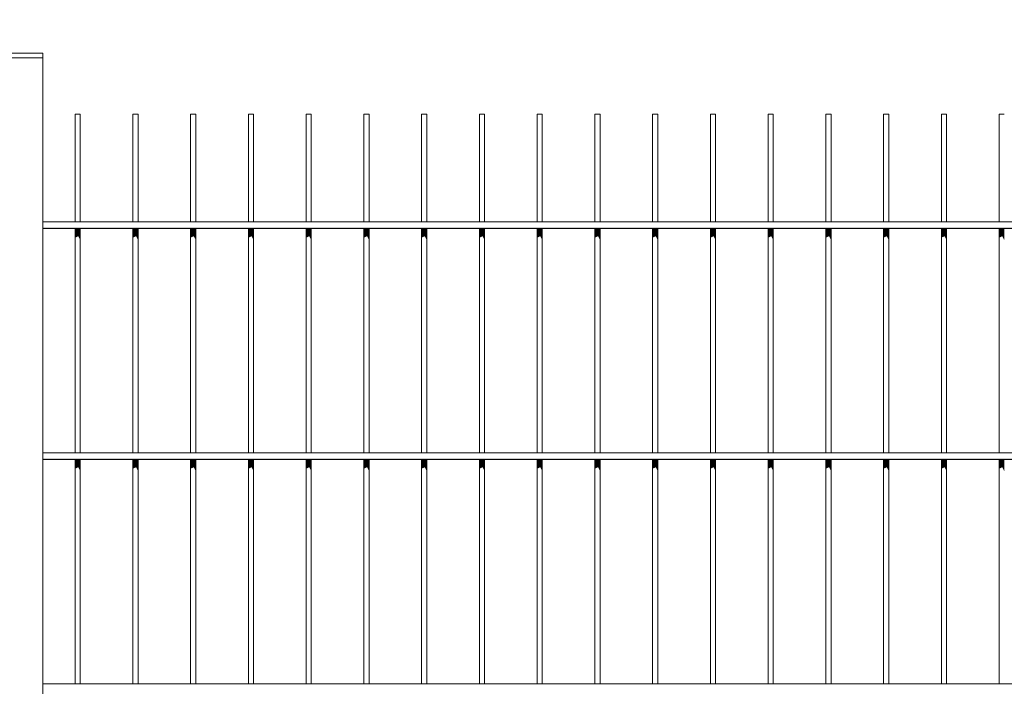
# Model space of a CAD drawing. Header units: metres. Extents: x -111 to -1, y -8 to 26.
# Tile 1045 of 1056: x -4.798 to -3.946, y 0.028 to 0.605. Entities that reach past the tile are written whole.
import ezdxf

# ---------------------------------------------------------------- set-up
doc = ezdxf.new("R2010")
doc.units = ezdxf.units.M
doc.header["$MEASUREMENT"] = 0
doc.layers.add('40 Absturzsicherung', color=7, linetype='Continuous')
doc.layers.add('94 Genehmigungsplanung Bemaßung', color=7, linetype='Continuous')
doc.styles.add('ERSTELLTER_STIL_2', font='arial.ttf')
doc.dimstyles.new('ERSTELLTER_STIL__1', dxfattribs={"dimtxt": 0.25, "dimasz": 0.19, "dimexe": 0.18, "dimexo": 0.1, "dimgap": 0, "dimtad": 1, "dimtih": 1, "dimtoh": 1, "dimzin": 0, "dimdsep": 46, "dimtxsty": 'ERSTELLTER_STIL_2', "dimblk": 'ARROWHEAD_6', "dimblk1": 'ARROWHEAD_6', "dimblk2": 'ARROWHEAD_6', "dimcen": 0.09, "dimclrd": 7, "dimclre": 7, "dimclrt": 7, "dimazin": 0, "dimtfac": 1, "dimtdec": 4, "dimtmove": 0, "dimatfit": 3, "dimfxl": 1, "dimtolj": 1, "dimtzin": 0, "dimarcsym": 0})

# ---------------------------------------------------------------- blocks, each defined once
blk = doc.blocks.new('*D130', base_point=(-27236.13209, 0))
at = {"layer": '94 Genehmigungsplanung Bemaßung', "color": 7, "linetype": 'Continuous', "lineweight": 13}
for p, q in [((-17.34109, 9.38425), (-17.34109, 9.75925)), ((-2.34191, 9.38425), (-2.34191, 9.75925)), ((-17.24109, 9.67175), (-17.44109, 9.47175)), ((-2.44191, 9.47175), (-2.24191, 9.67175)), ((-17.34109, 9.57175), (-2.34191, 9.57175)), ((-2.34191, 9.57175), (-2.19191, 9.57175))]:
    blk.add_line(p, q, dxfattribs=at)
at = {"layer": '94 Genehmigungsplanung Bemaßung', "color": 7, "lineweight": 13, "insert": (-10.27049, 9.62175), "char_height": 0.25, "attachment_point": 7, "style": 'ERSTELLTER_STIL_2'}
blk.add_mtext('\\A1;{\\pql;\\fArial|b0|i0|c0|p0;\\W1.000000;15,00}', dxfattribs=at)
blk = doc.blocks.new('ARROWHEAD_6')
at = {"color": 0, "linetype": 'Continuous', "lineweight": 0}
for p, q in [((-0.5, -0.5), (0.5, 0.5)), ((0, 0), (-1, 0))]:
    blk.add_line(p, q, dxfattribs=at)

msp = doc.modelspace()

# ---------------------------------------------------------------- hatches: boundary and pattern name
at = {"layer": '40 Absturzsicherung', "linetype": 'Continuous', "lineweight": 0, "true_color": 0x000000}
for points in [[(-4.77804, 0.42598), (-4.77804, 0.42448), (-3.25291, 0.42448), (-3.25291, 0.42598)], [(-4.75007, 0.42448), (-4.75007, 0.41661), (-4.74728, 0.41789), (-4.74728, 0.42448)], [(-4.74728, 0.41789), (-4.74555, 0.41453), (-4.74555, 0.42448), (-4.74728, 0.42448)], [(-4.70007, 0.41661), (-4.69728, 0.41789), (-4.69728, 0.42448), (-4.70007, 0.42448)], [(-4.69728, 0.41789), (-4.69555, 0.41453), (-4.69555, 0.42448), (-4.69728, 0.42448)], [(-4.65007, 0.41661), (-4.64728, 0.41789), (-4.64728, 0.42448), (-4.65007, 0.42448)], [(-4.64728, 0.41789), (-4.64555, 0.41453), (-4.64555, 0.42448), (-4.64728, 0.42448)], [(-4.60007, 0.41661), (-4.59728, 0.41789), (-4.59728, 0.42448), (-4.60007, 0.42448)], [(-4.59728, 0.41789), (-4.59555, 0.41453), (-4.59555, 0.42448), (-4.59728, 0.42448)], [(-4.55007, 0.41661), (-4.54728, 0.41789), (-4.54728, 0.42448), (-4.55007, 0.42448)], [(-4.54728, 0.41789), (-4.54555, 0.41453), (-4.54555, 0.42448), (-4.54728, 0.42448)], [(-4.50007, 0.41661), (-4.49728, 0.41789), (-4.49728, 0.42448), (-4.50007, 0.42448)], [(-4.49728, 0.41789), (-4.49555, 0.41453), (-4.49555, 0.42448), (-4.49728, 0.42448)], [(-4.45007, 0.41661), (-4.44728, 0.41789), (-4.44728, 0.42448), (-4.45007, 0.42448)], [(-4.44728, 0.41789), (-4.44555, 0.41453), (-4.44555, 0.42448), (-4.44728, 0.42448)], [(-4.40007, 0.41661), (-4.39728, 0.41789), (-4.39728, 0.42448), (-4.40007, 0.42448)], [(-4.39728, 0.41789), (-4.39555, 0.41453), (-4.39555, 0.42448), (-4.39728, 0.42448)], [(-4.35007, 0.41661), (-4.34728, 0.41789), (-4.34728, 0.42448), (-4.35007, 0.42448)], [(-4.34555, 0.42448), (-4.34728, 0.42448), (-4.34728, 0.41789), (-4.34555, 0.41453)], [(-4.29728, 0.42448), (-4.30007, 0.42448), (-4.30007, 0.41661), (-4.29728, 0.41789)], [(-4.29728, 0.41789), (-4.29555, 0.41453), (-4.29555, 0.42448), (-4.29728, 0.42448)], [(-4.24728, 0.42448), (-4.25007, 0.42448), (-4.25007, 0.41661), (-4.24728, 0.41789)], [(-4.24728, 0.41789), (-4.24555, 0.41453), (-4.24555, 0.42448), (-4.24728, 0.42448)], [(-4.20007, 0.41661), (-4.19728, 0.41789), (-4.19728, 0.42448), (-4.20007, 0.42448)], [(-4.19728, 0.41789), (-4.19555, 0.41453), (-4.19555, 0.42448), (-4.19728, 0.42448)], [(-4.15007, 0.42448), (-4.15007, 0.41661), (-4.14728, 0.41789), (-4.14728, 0.42448)], [(-4.14728, 0.42448), (-4.14728, 0.41789), (-4.14555, 0.41453), (-4.14555, 0.42448)], [(-4.10007, 0.42448), (-4.10007, 0.41661), (-4.09728, 0.41789), (-4.09728, 0.42448)], [(-4.09728, 0.42448), (-4.09728, 0.41789), (-4.09555, 0.41453), (-4.09555, 0.42448)], [(-4.05007, 0.42448), (-4.05007, 0.41661), (-4.04728, 0.41789), (-4.04728, 0.42448)], [(-4.04728, 0.42448), (-4.04728, 0.41789), (-4.04555, 0.41453), (-4.04555, 0.42448)], [(-4.00007, 0.42448), (-4.00007, 0.41661), (-3.99728, 0.41789), (-3.99728, 0.42448)], [(-3.99728, 0.42448), (-3.99728, 0.41789), (-3.99555, 0.41453), (-3.99555, 0.42448)], [(-3.95007, 0.42448), (-3.95007, 0.41661), (-3.94728, 0.41789), (-3.94728, 0.42448)], [(-3.94555, 0.42448), (-3.94728, 0.42448), (-3.94728, 0.41789), (-3.94555, 0.41453)], [(-4.77804, 0.22598), (-4.77804, 0.22448), (-3.25291, 0.22448), (-3.25291, 0.22598)], [(-4.74728, 0.22448), (-4.75007, 0.22448), (-4.75007, 0.21661), (-4.74728, 0.21789)], [(-4.74728, 0.21789), (-4.74555, 0.21453), (-4.74555, 0.22448), (-4.74728, 0.22448)], [(-4.70007, 0.21661), (-4.69728, 0.21789), (-4.69728, 0.22448), (-4.70007, 0.22448)], [(-4.69728, 0.21789), (-4.69555, 0.21453), (-4.69555, 0.22448), (-4.69728, 0.22448)], [(-4.65007, 0.21661), (-4.64728, 0.21789), (-4.64728, 0.22448), (-4.65007, 0.22448)], [(-4.64728, 0.21789), (-4.64555, 0.21453), (-4.64555, 0.22448), (-4.64728, 0.22448)], [(-4.60007, 0.21661), (-4.59728, 0.21789), (-4.59728, 0.22448), (-4.60007, 0.22448)], [(-4.59728, 0.21789), (-4.59555, 0.21453), (-4.59555, 0.22448), (-4.59728, 0.22448)], [(-4.55007, 0.22448), (-4.55007, 0.21661), (-4.54728, 0.21789), (-4.54728, 0.22448)], [(-4.54728, 0.21789), (-4.54555, 0.21453), (-4.54555, 0.22448), (-4.54728, 0.22448)], [(-4.50007, 0.22448), (-4.50007, 0.21661), (-4.49728, 0.21789), (-4.49728, 0.22448)], [(-4.49728, 0.21789), (-4.49555, 0.21453), (-4.49555, 0.22448), (-4.49728, 0.22448)], [(-4.45007, 0.21661), (-4.44728, 0.21789), (-4.44728, 0.22448), (-4.45007, 0.22448)], [(-4.44728, 0.21789), (-4.44555, 0.21453), (-4.44555, 0.22448), (-4.44728, 0.22448)], [(-4.40007, 0.21661), (-4.39728, 0.21789), (-4.39728, 0.22448), (-4.40007, 0.22448)], [(-4.39728, 0.21789), (-4.39555, 0.21453), (-4.39555, 0.22448), (-4.39728, 0.22448)], [(-4.35007, 0.21661), (-4.34728, 0.21789), (-4.34728, 0.22448), (-4.35007, 0.22448)], [(-4.34728, 0.22448), (-4.34728, 0.21789), (-4.34555, 0.21453), (-4.34555, 0.22448)], [(-4.29728, 0.22448), (-4.30007, 0.22448), (-4.30007, 0.21661), (-4.29728, 0.21789)], [(-4.29728, 0.21789), (-4.29555, 0.21453), (-4.29555, 0.22448), (-4.29728, 0.22448)], [(-4.24728, 0.22448), (-4.25007, 0.22448), (-4.25007, 0.21661), (-4.24728, 0.21789)], [(-4.24728, 0.21789), (-4.24555, 0.21453), (-4.24555, 0.22448), (-4.24728, 0.22448)], [(-4.20007, 0.21661), (-4.19728, 0.21789), (-4.19728, 0.22448), (-4.20007, 0.22448)], [(-4.19728, 0.21789), (-4.19555, 0.21453), (-4.19555, 0.22448), (-4.19728, 0.22448)], [(-4.15007, 0.22448), (-4.15007, 0.21661), (-4.14728, 0.21789), (-4.14728, 0.22448)], [(-4.14728, 0.22448), (-4.14728, 0.21789), (-4.14555, 0.21453), (-4.14555, 0.22448)], [(-4.10007, 0.22448), (-4.10007, 0.21661), (-4.09728, 0.21789), (-4.09728, 0.22448)], [(-4.09728, 0.22448), (-4.09728, 0.21789), (-4.09555, 0.21453), (-4.09555, 0.22448)], [(-4.04728, 0.22448), (-4.05007, 0.22448), (-4.05007, 0.21661), (-4.04728, 0.21789)], [(-4.04728, 0.22448), (-4.04728, 0.21789), (-4.04555, 0.21453), (-4.04555, 0.22448)], [(-3.99728, 0.22448), (-4.00007, 0.22448), (-4.00007, 0.21661), (-3.99728, 0.21789)], [(-3.99728, 0.22448), (-3.99728, 0.21789), (-3.99555, 0.21453), (-3.99555, 0.22448)], [(-3.95007, 0.22448), (-3.95007, 0.21661), (-3.94728, 0.21789), (-3.94728, 0.22448)], [(-3.94728, 0.22448), (-3.94728, 0.21789), (-3.94555, 0.21453), (-3.94555, 0.22448)]]:
    msp.add_hatch(color=18, dxfattribs=at).paths.add_polyline_path(points)

# ---------------------------------------------------------------- linework, layer by layer
at = {"layer": '40 Absturzsicherung', "color": 7, "linetype": 'Continuous', "lineweight": 13}
for p, q in [((-4.77804, 0.57646), (-4.81804, 0.57646)), ((-4.77804, 0.57246), (-4.81804, 0.57246)), ((-4.77804, 0.57246), (-4.77804, 0.57646)), ((-4.77804, -0.29105), (-4.77804, 0.57246)), ((-4.74728, 0.52348), (-4.75007, 0.52348)), ((-4.75007, 0.43048), (-4.75007, 0.52348)), ((-4.74555, 0.52348), (-4.74728, 0.52348)), ((-4.74555, 0.43048), (-4.74555, 0.52348)), ((-4.69728, 0.52348), (-4.70007, 0.52348)), ((-4.70007, 0.43048), (-4.70007, 0.52348)), ((-4.69555, 0.52348), (-4.69728, 0.52348)), ((-4.69555, 0.43048), (-4.69555, 0.52348)), ((-4.64728, 0.52348), (-4.65007, 0.52348)), ((-4.65007, 0.43048), (-4.65007, 0.52348)), ((-4.64555, 0.52348), (-4.64728, 0.52348)), ((-4.64555, 0.43048), (-4.64555, 0.52348)), ((-4.59728, 0.52348), (-4.60007, 0.52348)), ((-4.60007, 0.43048), (-4.60007, 0.52348)), ((-4.59555, 0.52348), (-4.59728, 0.52348)), ((-4.59555, 0.43048), (-4.59555, 0.52348)), ((-4.54728, 0.52348), (-4.55007, 0.52348)), ((-4.55007, 0.43048), (-4.55007, 0.52348)), ((-4.54555, 0.52348), (-4.54728, 0.52348)), ((-4.54555, 0.43048), (-4.54555, 0.52348)), ((-4.49728, 0.52348), (-4.50007, 0.52348)), ((-4.50007, 0.43048), (-4.50007, 0.52348)), ((-4.49555, 0.52348), (-4.49728, 0.52348)), ((-4.49555, 0.43048), (-4.49555, 0.52348)), ((-4.44728, 0.52348), (-4.45007, 0.52348)), ((-4.45007, 0.43048), (-4.45007, 0.52348)), ((-4.44555, 0.52348), (-4.44728, 0.52348)), ((-4.44555, 0.43048), (-4.44555, 0.52348)), ((-4.39728, 0.52348), (-4.40007, 0.52348)), ((-4.40007, 0.43048), (-4.40007, 0.52348)), ((-4.39555, 0.52348), (-4.39728, 0.52348)), ((-4.39555, 0.43048), (-4.39555, 0.52348)), ((-4.34728, 0.52348), (-4.35007, 0.52348)), ((-4.35007, 0.43048), (-4.35007, 0.52348)), ((-4.34555, 0.52348), (-4.34728, 0.52348)), ((-4.34555, 0.43048), (-4.34555, 0.52348)), ((-4.29728, 0.52348), (-4.30007, 0.52348)), ((-4.30007, 0.43048), (-4.30007, 0.52348)), ((-4.29555, 0.52348), (-4.29728, 0.52348)), ((-4.29555, 0.43048), (-4.29555, 0.52348)), ((-4.24728, 0.52348), (-4.25007, 0.52348)), ((-4.25007, 0.43048), (-4.25007, 0.52348)), ((-4.24555, 0.52348), (-4.24728, 0.52348)), ((-4.24555, 0.43048), (-4.24555, 0.52348)), ((-4.19728, 0.52348), (-4.20007, 0.52348)), ((-4.20007, 0.43048), (-4.20007, 0.52348)), ((-4.19555, 0.52348), (-4.19728, 0.52348)), ((-4.19555, 0.43048), (-4.19555, 0.52348)), ((-4.14728, 0.52348), (-4.15007, 0.52348)), ((-4.15007, 0.43048), (-4.15007, 0.52348)), ((-4.14555, 0.52348), (-4.14728, 0.52348)), ((-4.14555, 0.43048), (-4.14555, 0.52348)), ((-4.09728, 0.52348), (-4.10007, 0.52348)), ((-4.10007, 0.43048), (-4.10007, 0.52348)), ((-4.09555, 0.52348), (-4.09728, 0.52348)), ((-4.09555, 0.43048), (-4.09555, 0.52348)), ((-4.04728, 0.52348), (-4.05007, 0.52348)), ((-4.05007, 0.43048), (-4.05007, 0.52348)), ((-4.04555, 0.52348), (-4.04728, 0.52348)), ((-4.04555, 0.43048), (-4.04555, 0.52348)), ((-3.99728, 0.52348), (-4.00007, 0.52348)), ((-4.00007, 0.43048), (-4.00007, 0.52348)), ((-3.99555, 0.52348), (-3.99728, 0.52348)), ((-3.99555, 0.43048), (-3.99555, 0.52348)), ((-3.94728, 0.52348), (-3.95007, 0.52348)), ((-3.95007, 0.43048), (-3.95007, 0.52348)), ((-3.94555, 0.52348), (-3.94728, 0.52348)), ((-4.77804, 0.43048), (-3.25291, 0.43048)), ((-4.77804, 0.42448), (-3.25291, 0.42448)), ((-4.75007, 0.23048), (-4.75007, 0.42448)), ((-4.74555, 0.23048), (-4.74555, 0.42448)), ((-4.70007, 0.23048), (-4.70007, 0.42448)), ((-4.69555, 0.23048), (-4.69555, 0.42448)), ((-4.65007, 0.23048), (-4.65007, 0.42448)), ((-4.64555, 0.23048), (-4.64555, 0.42448)), ((-4.60007, 0.23048), (-4.60007, 0.42448)), ((-4.59555, 0.23048), (-4.59555, 0.42448)), ((-4.55007, 0.23048), (-4.55007, 0.42448)), ((-4.54555, 0.23048), (-4.54555, 0.42448)), ((-4.50007, 0.23048), (-4.50007, 0.42448)), ((-4.49555, 0.23048), (-4.49555, 0.42448)), ((-4.45007, 0.23048), (-4.45007, 0.42448)), ((-4.44555, 0.23048), (-4.44555, 0.42448)), ((-4.40007, 0.23048), (-4.40007, 0.42448)), ((-4.39555, 0.23048), (-4.39555, 0.42448)), ((-4.35007, 0.23048), (-4.35007, 0.42448)), ((-4.34555, 0.23048), (-4.34555, 0.42448)), ((-4.30007, 0.23048), (-4.30007, 0.42448)), ((-4.29555, 0.23048), (-4.29555, 0.42448)), ((-4.25007, 0.23048), (-4.25007, 0.42448)), ((-4.24555, 0.23048), (-4.24555, 0.42448)), ((-4.20007, 0.23048), (-4.20007, 0.42448)), ((-4.19555, 0.23048), (-4.19555, 0.42448)), ((-4.15007, 0.23048), (-4.15007, 0.42448)), ((-4.14555, 0.23048), (-4.14555, 0.42448)), ((-4.10007, 0.23048), (-4.10007, 0.42448)), ((-4.09555, 0.23048), (-4.09555, 0.42448)), ((-4.05007, 0.23048), (-4.05007, 0.42448)), ((-4.04555, 0.23048), (-4.04555, 0.42448)), ((-4.00007, 0.23048), (-4.00007, 0.42448)), ((-3.99555, 0.23048), (-3.99555, 0.42448)), ((-3.95007, 0.23048), (-3.95007, 0.42448)), ((-4.77804, 0.23048), (-3.25291, 0.23048)), ((-4.77804, 0.22448), (-3.25291, 0.22448)), ((-4.75007, 0.03048), (-4.75007, 0.22448)), ((-4.74555, 0.03048), (-4.74555, 0.22448)), ((-4.70007, 0.03048), (-4.70007, 0.22448)), ((-4.69555, 0.03048), (-4.69555, 0.22448)), ((-4.65007, 0.03048), (-4.65007, 0.22448)), ((-4.64555, 0.03048), (-4.64555, 0.22448)), ((-4.60007, 0.03048), (-4.60007, 0.22448)), ((-4.59555, 0.03048), (-4.59555, 0.22448)), ((-4.55007, 0.03048), (-4.55007, 0.22448)), ((-4.54555, 0.03048), (-4.54555, 0.22448)), ((-4.50007, 0.03048), (-4.50007, 0.22448)), ((-4.49555, 0.03048), (-4.49555, 0.22448)), ((-4.45007, 0.03048), (-4.45007, 0.22448)), ((-4.44555, 0.03048), (-4.44555, 0.22448)), ((-4.40007, 0.03048), (-4.40007, 0.22448)), ((-4.39555, 0.03048), (-4.39555, 0.22448)), ((-4.35007, 0.03048), (-4.35007, 0.22448)), ((-4.34555, 0.03048), (-4.34555, 0.22448)), ((-4.30007, 0.03048), (-4.30007, 0.22448)), ((-4.29555, 0.03048), (-4.29555, 0.22448)), ((-4.25007, 0.03048), (-4.25007, 0.22448)), ((-4.24555, 0.03048), (-4.24555, 0.22448)), ((-4.20007, 0.03048), (-4.20007, 0.22448)), ((-4.19555, 0.03048), (-4.19555, 0.22448)), ((-4.15007, 0.03048), (-4.15007, 0.22448)), ((-4.14555, 0.03048), (-4.14555, 0.22448)), ((-4.10007, 0.03048), (-4.10007, 0.22448)), ((-4.09555, 0.03048), (-4.09555, 0.22448)), ((-4.05007, 0.03048), (-4.05007, 0.22448)), ((-4.04555, 0.03048), (-4.04555, 0.22448)), ((-4.00007, 0.03048), (-4.00007, 0.22448)), ((-3.99555, 0.03048), (-3.99555, 0.22448)), ((-3.95007, 0.03048), (-3.95007, 0.22448)), ((-4.77804, 0.03048), (-3.25291, 0.03048))]:
    msp.add_line(p, q, dxfattribs=at)

# ---------------------------------------------------------------- dimensions: what is measured, and where the dimension line sits
at = {"layer": '94 Genehmigungsplanung Bemaßung', "color": 7, "linetype": 'Continuous', "lineweight": 13}
dim = msp.add_linear_dim(base=(-2.34191, 9.57175), p1=(-17.34109, -0.4), p2=(-2.34191, 25.35), dimstyle='ERSTELLTER_STIL__1', dxfattribs=at)
dim.commit()
dim.dimension.update_dxf_attribs({"geometry": '*D130', "text_midpoint": (-9.85171, 9.74675), "dimtype": 160})

doc.saveas('drawing.dxf')
